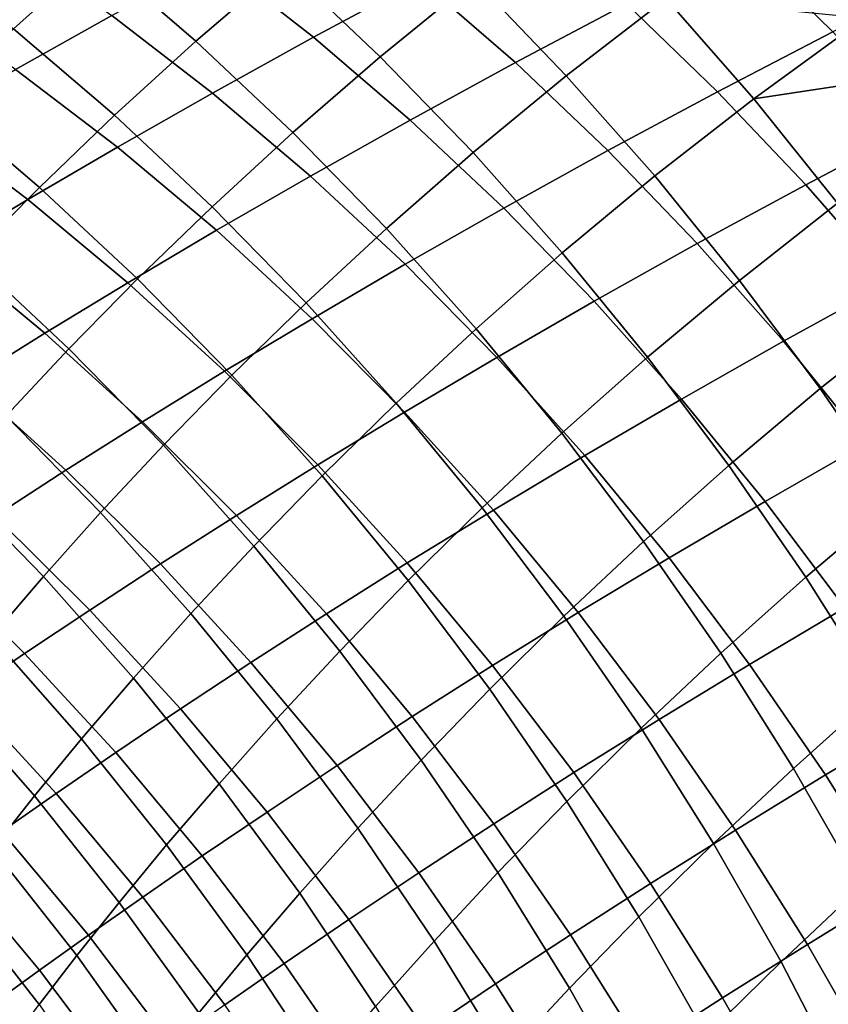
# Model space of a CAD drawing. Header units: metres. Extents: x -109 to 109, y -100 to 58.
# Tile 281 of 642: x -26.76 to -22.92, y -31.52 to -26.85. Entities that reach past the tile are written whole.
import ezdxf

# ---------------------------------------------------------------- set-up
doc = ezdxf.new("R2010")
doc.units = ezdxf.units.M
doc.layers.add('solid_21_062_100_XXX', color=7, linetype='CONTINUOUS')

msp = doc.modelspace()

# ---------------------------------------------------------------- linework, layer by layer
at = {"layer": 'solid_21_062_100_XXX'}
for points in [[(-26.79035, -26.893934, 17.105623), (-26.39991, -26.54291, 17.912539), (-26.889278, -26.157097, 18.082775), (-27.283983, -26.507595, 17.261768)], [(-25.924574, -26.952923, 17.760036), (-25.506117, -26.593676, 18.551834), (-25.976948, -26.18395, 18.718433), (-26.39991, -26.54291, 17.912539)], [(-22.329296, -26.620024, -14.125429), (-22.902794, -26.908451, -13.413424), (-23.327934, -26.491491, -13.663851), (-22.746744, -26.203255, -14.388778)], [(-25.049959, -27.026508, 18.403883), (-24.603334, -26.661932, 19.179552), (-25.054644, -26.229097, 19.341684), (-25.506117, -26.593676, 18.551834)], [(-24.860521, -26.661327, -12.41752), (-25.366886, -26.933565, -11.641978), (-25.837662, -26.56591, -11.887971), (-25.32415, -26.294058, -12.677277)], [(-24.167294, -27.116735, 19.036943), (-23.692566, -26.750004, 19.795313), (-24.123299, -26.294863, 19.952255), (-24.603334, -26.661932, 19.179552)], [(-23.881918, -26.77548, -12.925629), (-24.408772, -27.054277, -12.174977), (-24.860521, -26.661327, -12.41752), (-24.326559, -26.38287, -13.181491)], [(-26.323189, -26.83054, -11.087914), (-26.780973, -27.087107, -10.277855), (-27.276825, -26.745239, -10.511457), (-26.812407, -26.489141, -11.335754)], [(-22.902794, -26.908451, -13.413424), (-23.449705, -27.192717, -12.688099), (-23.881918, -26.77548, -12.925629), (-23.327934, -26.491491, -13.663851)], [(-26.311356, -27.304504, 16.966667), (-25.924574, -26.952923, 17.760036), (-26.39991, -26.54291, 17.912539), (-26.79035, -26.893934, 17.105623)], [(-25.366886, -26.933565, -11.641978), (-25.845829, -27.198645, -10.855664), (-26.323189, -26.83054, -11.087914), (-25.837662, -26.56591, -11.887971)], [(-25.464516, -27.386057, 17.625668), (-25.049959, -27.026508, 18.403883), (-25.506117, -26.593676, 18.551834), (-25.924574, -26.952923, 17.760036)], [(-24.408772, -27.054277, -12.174977), (-24.908607, -27.326925, -11.412716), (-25.366886, -26.933565, -11.641978), (-24.860521, -26.661327, -12.41752)], [(-24.609671, -27.481308, 18.274971), (-24.167294, -27.116735, 19.036943), (-24.603334, -26.661932, 19.179552), (-25.049959, -27.026508, 18.403883)], [(-23.747671, -27.592312, 18.914234), (-23.277655, -27.225931, 19.658731), (-23.692566, -26.750004, 19.795313), (-24.167294, -27.116735, 19.036943)], [(-23.277655, -27.225931, 19.658731), (-22.7752, -26.860479, 20.398411), (-22.791208, -26.841084, 20.404036), (-23.692566, -26.750004, 19.795313)], [(-23.449705, -27.192717, -12.688099), (-23.970089, -27.471874, -11.950289), (-24.408772, -27.054277, -12.174977), (-23.881918, -26.77548, -12.925629)], [(-25.845829, -27.198645, -10.855664), (-26.297571, -27.455719, -10.059314), (-26.780973, -27.087107, -10.277855), (-26.323189, -26.83054, -11.087914)], [(-26.667728, -27.646263, 16.172029), (-26.311356, -27.304504, 16.966667), (-26.79035, -26.893934, 17.105623), (-27.149611, -27.234884, 16.298004)], [(-23.277655, -27.225931, 19.658731), (-22.566614, -27.119022, 20.327419), (-22.7752, -26.860479, 20.398411)], [(-24.908607, -27.326925, -11.412716), (-25.381582, -27.592487, -10.639619), (-25.845829, -27.198645, -10.855664), (-25.366886, -26.933565, -11.641978)], [(-22.490559, -27.348923, -13.182429), (-23.031057, -27.633482, -12.469526), (-23.449705, -27.192717, -12.688099), (-22.902794, -26.908451, -13.413424)], [(-25.848259, -27.73823, 16.845264), (-25.464516, -27.386057, 17.625668), (-25.924574, -26.952923, 17.760036), (-26.311356, -27.304504, 16.966667)], [(-25.020947, -27.841175, 17.50979), (-24.609671, -27.481308, 18.274971), (-25.049959, -27.026508, 18.403883), (-25.464516, -27.386057, 17.625668)], [(-26.297571, -27.455719, -10.059314), (-26.722324, -27.703953, -9.25359), (-27.211256, -27.334789, -9.458473), (-26.780973, -27.087107, -10.277855)], [(-23.970089, -27.471874, -11.950289), (-24.464033, -27.744961, -11.200786), (-24.908607, -27.326925, -11.412716), (-24.408772, -27.054277, -12.174977)], [(-24.186413, -27.956879, 18.165438), (-23.747671, -27.592312, 18.914234), (-24.167294, -27.116735, 19.036943), (-24.609671, -27.481308, 18.274971)], [(-22.879654, -27.721395, 19.54287), (-22.382498, -27.356676, 20.268456), (-22.566614, -27.119022, 20.327419), (-23.277655, -27.225931, 19.658731)], [(-25.381582, -27.592487, -10.639619), (-25.827887, -27.850101, -9.856407), (-26.297571, -27.455719, -10.059314), (-25.845829, -27.198645, -10.855664)], [(-23.031057, -27.633482, -12.469526), (-23.545626, -27.913019, -11.744043), (-23.970089, -27.471874, -11.950289), (-23.449705, -27.192717, -12.688099)], [(-23.345566, -28.087408, 18.811749), (-22.879654, -27.721395, 19.54287), (-23.277655, -27.225931, 19.658731), (-23.747671, -27.592312, 18.914234)], [(-26.994871, -27.976196, 15.376379), (-26.667728, -27.646263, 16.172029), (-27.149611, -27.234884, 16.298004), (-27.478956, -27.563791, 15.489946)], [(-26.202368, -28.080841, 16.062958), (-25.848259, -27.73823, 16.845264), (-26.311356, -27.304504, 16.966667), (-26.667728, -27.646263, 16.172029)], [(-26.722324, -27.703953, -9.25359), (-27.120207, -27.942514, -8.439259), (-27.614172, -27.572756, -8.63055), (-27.211256, -27.334789, -9.458473)], [(-24.464033, -27.744961, -11.200786), (-24.931669, -28.011032, -10.440346), (-25.381582, -27.592487, -10.639619), (-24.908607, -27.326925, -11.412716)], [(-22.09231, -27.81175, -12.971471), (-22.627073, -28.096617, -12.270484), (-23.031057, -27.633482, -12.469526), (-22.490559, -27.348923, -13.182429)], [(-25.402279, -28.193966, 16.741734), (-25.020947, -27.841175, 17.50979), (-25.464516, -27.386057, 17.625668), (-25.848259, -27.73823, 16.845264)], [(-25.827887, -27.850101, -9.856407), (-26.247707, -28.098928, -9.063732), (-26.722324, -27.703953, -9.25359), (-26.297571, -27.455719, -10.059314)], [(-24.595032, -28.317078, 17.412704), (-24.186413, -27.956879, 18.165438), (-24.609671, -27.481308, 18.274971), (-25.020947, -27.841175, 17.50979)], [(-23.545626, -27.913019, -11.744043), (-24.03433, -28.186567, -11.006746), (-24.464033, -27.744961, -11.200786), (-23.970089, -27.471874, -11.950289)], [(-24.931669, -28.011032, -10.440346), (-25.373156, -28.269222, -9.66967), (-25.827887, -27.850101, -9.856407), (-25.381582, -27.592487, -10.639619)], [(-23.781296, -28.451971, 18.075567), (-23.345566, -28.087408, 18.811749), (-23.747671, -27.592312, 18.914234), (-24.186413, -27.956879, 18.165438)], [(-26.527935, -28.41186, 15.278998), (-26.202368, -28.080841, 16.062958), (-26.667728, -27.646263, 16.172029), (-26.994871, -27.976196, 15.376379)], [(-22.627073, -28.096617, -12.270484), (-23.136501, -28.376553, -11.556783), (-23.545626, -27.913019, -11.744043), (-23.031057, -27.633482, -12.469526)], [(-26.247707, -28.098928, -9.063732), (-26.64114, -28.338125, -8.262342), (-27.120207, -27.942514, -8.439259), (-26.722324, -27.703953, -9.25359)], [(-25.754755, -28.537474, 15.971078), (-25.402279, -28.193966, 16.741734), (-25.848259, -27.73823, 16.845264), (-26.202368, -28.080841, 16.062958)], [(-24.03433, -28.186567, -11.006746), (-24.497271, -28.45318, -10.258368), (-24.931669, -28.011032, -10.440346), (-24.464033, -27.744961, -11.200786)], [(-22.962036, -28.600727, 18.729752), (-22.499611, -28.235094, 19.448032), (-22.879654, -27.721395, 19.54287), (-23.345566, -28.087408, 18.811749)], [(-25.373156, -28.269222, -9.66967), (-25.788652, -28.518679, -8.8894), (-26.247707, -28.098928, -9.063732), (-25.827887, -27.850101, -9.856407)], [(-24.974586, -28.670519, 16.656349), (-24.595032, -28.317078, 17.412704), (-25.020947, -27.841175, 17.50979), (-25.402279, -28.193966, 16.741734)], [(-23.136501, -28.376553, -11.556783), (-23.62063, -28.650589, -10.831107), (-24.03433, -28.186567, -11.006746), (-23.545626, -27.913019, -11.744043)], [(-26.64114, -28.338125, -8.262342), (-27.008112, -28.566835, -7.453307), (-27.491163, -28.170551, -7.617424), (-27.120207, -27.942514, -8.439259)], [(-26.825972, -28.729391, 14.49361), (-26.527935, -28.41186, 15.278998), (-26.994871, -27.976196, 15.376379), (-27.293882, -28.292448, 14.579947)], [(-24.187891, -28.812517, 17.334667), (-23.781296, -28.451971, 18.075567), (-24.186413, -27.956879, 18.165438), (-24.595032, -28.317078, 17.412704)], [(-24.497271, -28.45318, -10.258368), (-24.934574, -28.711977, -9.499593), (-25.373156, -28.269222, -9.66967), (-24.931669, -28.011032, -10.440346)], [(-25.788652, -28.518679, -8.8894), (-26.178226, -28.758549, -8.100266), (-26.64114, -28.338125, -8.262342), (-26.247707, -28.098928, -9.063732)], [(-26.079374, -28.869631, 15.198061), (-25.754755, -28.537474, 15.971078), (-26.202368, -28.080841, 16.062958), (-26.527935, -28.41186, 15.278998)], [(-23.395386, -28.965284, 18.0056), (-22.962036, -28.600727, 18.729752), (-23.345566, -28.087408, 18.811749), (-23.781296, -28.451971, 18.075567)], [(-22.238817, -28.580904, -12.091496), (-22.743788, -28.861258, -11.389001), (-23.136501, -28.376553, -11.556783), (-22.627073, -28.096617, -12.270484)], [(-25.326063, -29.014961, 15.896631), (-24.974586, -28.670519, 16.656349), (-25.402279, -28.193966, 16.741734), (-25.754755, -28.537474, 15.971078)], [(-23.62063, -28.650589, -10.831107), (-24.079531, -28.917768, -10.094162), (-24.497271, -28.45318, -10.258368), (-24.03433, -28.186567, -11.006746)], [(-22.598091, -29.130917, 18.668463), (-22.138523, -28.765676, 19.374466), (-22.499611, -28.235094, 19.448032), (-22.962036, -28.600727, 18.729752)], [(-24.934574, -28.711977, -9.499593), (-25.346365, -28.962097, -8.731052), (-25.788652, -28.518679, -8.8894), (-25.373156, -28.269222, -9.66967)], [(-26.178226, -28.758549, -8.100266), (-26.541792, -28.987974, -7.303305), (-27.008112, -28.566835, -7.453307), (-26.64114, -28.338125, -8.262342)], [(-24.566305, -29.166632, 16.589334), (-24.187891, -28.812517, 17.334667), (-24.595032, -28.317078, 17.412704), (-24.974586, -28.670519, 16.656349)], [(-22.743788, -28.861258, -11.389001), (-23.224018, -29.135801, -10.674329), (-23.62063, -28.650589, -10.831107), (-23.136501, -28.376553, -11.556783)], [(-26.37706, -29.188511, 14.422903), (-26.079374, -28.869631, 15.198061), (-26.527935, -28.41186, 15.278998), (-26.825972, -28.729391, 14.49361)], [(-24.079531, -28.917768, -10.094162), (-24.513294, -29.177204, -9.346622), (-24.934574, -28.711977, -9.499593), (-24.497271, -28.45318, -10.258368)], [(-23.800594, -29.326189, 17.275883), (-23.395386, -28.965284, 18.0056), (-23.781296, -28.451971, 18.075567), (-24.187891, -28.812517, 17.334667)], [(-25.346365, -28.962097, -8.731052), (-25.732685, -29.202682, -7.953457), (-26.178226, -28.758549, -8.100266), (-25.788652, -28.518679, -8.8894)], [(-25.65037, -29.348312, 15.13378), (-25.326063, -29.014961, 15.896631), (-25.754755, -28.537474, 15.971078), (-26.079374, -28.869631, 15.198061)], [(-26.541792, -28.987974, -7.303305), (-26.87932, -29.206078, -6.499575), (-27.348612, -28.784187, -6.637724), (-27.008112, -28.566835, -7.453307)], [(-23.029696, -29.49547, 17.955719), (-22.598091, -29.130917, 18.668463), (-22.962036, -28.600727, 18.729752), (-23.395386, -28.965284, 18.0056)], [(-24.917423, -29.512051, 15.839813), (-24.566305, -29.166632, 16.589334), (-24.974586, -28.670519, 16.656349), (-25.326063, -29.014961, 15.896631)], [(-23.224018, -29.135801, -10.674329), (-23.679544, -29.403574, -9.948163), (-24.079531, -28.917768, -10.094162), (-23.62063, -28.650589, -10.831107)], [(-24.513294, -29.177204, -9.346622), (-24.92201, -29.428022, -8.589103), (-25.346365, -28.962097, -8.731052), (-24.934574, -28.711977, -9.499593)], [(-26.648649, -29.492313, 13.645823), (-26.37706, -29.188511, 14.422903), (-26.825972, -28.729391, 14.49361), (-27.097408, -29.031679, 13.707008)], [(-25.732685, -29.202682, -7.953457), (-26.09343, -29.432863, -7.167809), (-26.541792, -28.987974, -7.303305), (-26.178226, -28.758549, -8.100266)], [(-24.178511, -29.681004, 16.540865), (-23.800594, -29.326189, 17.275883), (-24.187891, -28.812517, 17.334667), (-24.566305, -29.166632, 16.589334)], [(-22.368517, -29.36586, -11.241138), (-22.845537, -29.640934, -10.536825), (-23.224018, -29.135801, -10.674329), (-22.743788, -28.861258, -11.389001)], [(-25.948324, -29.668602, 14.368012), (-25.65037, -29.348312, 15.13378), (-26.079374, -28.869631, 15.198061), (-26.37706, -29.188511, 14.422903)], [(-23.679544, -29.403574, -9.948163), (-24.110424, -29.663679, -9.21116), (-24.513294, -29.177204, -9.346622), (-24.079531, -28.917768, -10.094162)], [(-26.09343, -29.432863, -7.167809), (-26.428549, -29.65176, -6.375133), (-26.87932, -29.206078, -6.499575), (-26.541792, -28.987974, -7.303305)], [(-24.92201, -29.428022, -8.589103), (-25.305687, -29.669355, -7.8223), (-25.732685, -29.202682, -7.953457), (-25.346365, -28.962097, -8.731052)], [(-23.43416, -29.856745, 17.236506), (-23.029696, -29.49547, 17.955719), (-23.395386, -28.965284, 18.0056), (-23.800594, -29.326189, 17.275883)], [(-26.894913, -29.779358, 12.867036), (-26.648649, -29.492313, 13.645823), (-27.097408, -29.031679, 13.707008), (-27.3431, -29.317081, 12.919405)], [(-25.242044, -29.846642, 15.086324), (-24.917423, -29.512051, 15.839813), (-25.326063, -29.014961, 15.896631), (-25.65037, -29.348312, 15.13378)], [(-22.845537, -29.640934, -10.536825), (-23.298367, -29.909325, -9.820752), (-23.679544, -29.403574, -9.948163), (-23.224018, -29.135801, -10.674329)], [(-22.685186, -30.041132, 17.926054), (-22.254686, -29.676582, 18.628042), (-22.598091, -29.130917, 18.668463), (-23.029696, -29.49547, 17.955719)], [(-26.220675, -29.973988, 13.599546), (-25.948324, -29.668602, 14.368012), (-26.37706, -29.188511, 14.422903), (-26.648649, -29.492313, 13.645823)], [(-24.110424, -29.663679, -9.21116), (-24.516701, -29.915228, -8.463926), (-24.92201, -29.428022, -8.589103), (-24.513294, -29.177204, -9.346622)], [(-24.529905, -30.027433, 15.800773), (-24.178511, -29.681004, 16.540865), (-24.566305, -29.166632, 16.589334), (-24.917423, -29.512051, 15.839813)], [(-26.428549, -29.65176, -6.375133), (-26.738098, -29.858431, -5.57635), (-27.190891, -29.411926, -5.690032), (-26.87932, -29.206078, -6.499575)], [(-25.305687, -29.669355, -7.8223), (-25.664204, -29.90033, -7.047178), (-26.09343, -29.432863, -7.167809), (-25.732685, -29.202682, -7.953457)], [(-23.81222, -30.212282, 16.511068), (-23.43416, -29.856745, 17.236506), (-23.800594, -29.326189, 17.275883), (-24.178511, -29.681004, 16.540865)], [(-25.540892, -30.168398, 14.32908), (-25.242044, -29.846642, 15.086324), (-25.65037, -29.348312, 15.13378), (-25.948324, -29.668602, 14.368012)], [(-26.738098, -29.858431, -5.57635), (-27.022209, -30.051882, -4.772269), (-27.476675, -29.604536, -4.875497), (-27.190891, -29.411926, -5.690032)], [(-24.516701, -29.915228, -8.463926), (-24.898355, -30.157345, -7.707141), (-25.305687, -29.669355, -7.8223), (-24.92201, -29.428022, -8.589103)], [(-23.298367, -29.909325, -9.820752), (-23.72702, -30.170122, -9.093563), (-24.110424, -29.663679, -9.21116), (-23.679544, -29.403574, -9.948163)], [(-25.664204, -29.90033, -7.047178), (-25.997484, -30.120062, -6.264722), (-26.428549, -29.65176, -6.375133), (-26.09343, -29.432863, -7.167809)], [(-26.468096, -30.262747, 12.82861), (-26.220675, -29.973988, 13.599546), (-26.648649, -29.492313, 13.645823), (-26.894913, -29.779358, 12.867036)], [(-24.855476, -30.363312, 15.055818), (-24.529905, -30.027433, 15.800773), (-24.917423, -29.512051, 15.839813), (-25.242044, -29.846642, 15.086324)], [(-23.089552, -30.402788, 17.216642), (-22.685186, -30.041132, 17.926054), (-23.029696, -29.49547, 17.955719), (-23.43416, -29.856745, 17.236506)], [(-25.997484, -30.120062, -6.264722), (-26.305557, -30.327599, -5.475828), (-26.738098, -29.858431, -5.57635), (-26.428549, -29.65176, -6.375133)], [(-22.486183, -30.164654, -10.418956), (-22.936998, -30.433685, -9.712266), (-23.298367, -29.909325, -9.820752), (-22.845537, -29.640934, -10.536825)], [(-25.81461, -30.475433, 13.568303), (-25.540892, -30.168398, 14.32908), (-25.948324, -29.668602, 14.368012), (-26.220675, -29.973988, 13.599546)], [(-24.898355, -30.157345, -7.707141), (-25.255241, -30.389149, -6.941728), (-25.664204, -29.90033, -7.047178), (-25.305687, -29.669355, -7.8223)], [(-24.164532, -30.559757, 15.779613), (-23.81222, -30.212282, 16.511068), (-24.178511, -29.681004, 16.540865), (-24.529905, -30.027433, 15.800773)], [(-23.72702, -30.170122, -9.093563), (-24.131504, -30.422432, -8.355852), (-24.516701, -29.915228, -8.463926), (-24.110424, -29.663679, -9.21116)], [(-26.6912, -30.533264, 12.055444), (-26.468096, -30.262747, 12.82861), (-26.894913, -29.779358, 12.867036), (-27.116554, -30.048077, 12.086768)], [(-25.155836, -30.686588, 14.30621), (-24.855476, -30.363312, 15.055818), (-25.242044, -29.846642, 15.086324), (-25.540892, -30.168398, 14.32908)], [(-26.305557, -30.327599, -5.475828), (-26.588518, -30.521933, -4.681283), (-27.022209, -30.051882, -4.772269), (-26.738098, -29.858431, -5.57635)], [(-23.468395, -30.759069, 16.500023), (-23.089552, -30.402788, 17.216642), (-23.43416, -29.856745, 17.236506), (-23.81222, -30.212282, 16.511068)], [(-25.255241, -30.389149, -6.941728), (-25.587261, -30.609753, -6.168636), (-25.997484, -30.120062, -6.264722), (-25.664204, -29.90033, -7.047178)], [(-24.131504, -30.422432, -8.355852), (-24.511759, -30.665363, -7.608281), (-24.898355, -30.157345, -7.707141), (-24.516701, -29.915228, -8.463926)], [(-22.936998, -30.433685, -9.712266), (-23.364094, -30.695206, -8.99414), (-23.72702, -30.170122, -9.093563), (-23.298367, -29.909325, -9.820752)], [(-26.063774, -30.765978, 12.80423), (-25.81461, -30.475433, 13.568303), (-26.220675, -29.973988, 13.599546), (-26.468096, -30.262747, 12.82861)], [(-24.49168, -30.896963, 15.042342), (-24.164532, -30.559757, 15.779613), (-24.529905, -30.027433, 15.800773), (-24.855476, -30.363312, 15.055818)], [(-26.890543, -30.784042, 11.280301), (-26.6912, -30.533264, 12.055444), (-27.116554, -30.048077, 12.086768), (-27.314217, -30.29702, 11.305253)], [(-26.588518, -30.521933, -4.681283), (-26.84647, -30.702072, -3.881896), (-27.281023, -30.231134, -3.963715), (-27.022209, -30.051882, -4.772269)], [(-22.767675, -30.962885, 17.216341), (-22.362766, -30.600838, 17.916683), (-22.685186, -30.041132, 17.926054), (-23.089552, -30.402788, 17.216642)], [(-25.587261, -30.609753, -6.168636), (-25.894409, -30.818193, -5.38873), (-26.305557, -30.327599, -5.475828), (-25.997484, -30.120062, -6.264722)], [(-25.43152, -30.995335, 13.552175), (-25.155836, -30.686588, 14.30621), (-25.540892, -30.168398, 14.32908), (-25.81461, -30.475433, 13.568303)], [(-24.511759, -30.665363, -7.608281), (-24.867617, -30.898033, -6.851736), (-25.255241, -30.389149, -6.941728), (-24.898355, -30.157345, -7.707141)], [(-23.364094, -30.695206, -8.99414), (-23.767431, -30.948303, -8.265163), (-24.131504, -30.422432, -8.355852), (-23.72702, -30.170122, -9.093563)], [(-22.146898, -30.705589, -10.321032), (-22.596388, -30.975281, -9.622988), (-22.936998, -30.433685, -9.712266), (-22.486183, -30.164654, -10.418956)], [(-23.82226, -31.107618, 15.77639), (-23.468395, -30.759069, 16.500023), (-23.81222, -30.212282, 16.511068), (-24.164532, -30.559757, 15.779613)], [(-26.288898, -31.038368, 12.037116), (-26.063774, -30.765978, 12.80423), (-26.468096, -30.262747, 12.82861), (-26.6912, -30.533264, 12.055444)], [(-25.894409, -30.818193, -5.38873), (-26.176743, -31.013451, -4.60278), (-26.588518, -30.521933, -4.681283), (-26.305557, -30.327599, -5.475828)], [(-24.867617, -30.898033, -6.851736), (-25.198956, -31.119545, -6.087125), (-25.587261, -30.609753, -6.168636), (-25.255241, -30.389149, -6.941728)], [(-24.794165, -31.221809, 14.299462), (-24.49168, -30.896963, 15.042342), (-24.855476, -30.363312, 15.055818), (-25.155836, -30.686588, 14.30621)], [(-23.147943, -31.319929, 16.507757), (-22.767675, -30.962885, 17.216341), (-23.089552, -30.402788, 17.216642), (-23.468395, -30.759069, 16.500023)], [(-23.767431, -30.948303, -8.265163), (-24.146915, -31.19208, -7.52598), (-24.511759, -30.665363, -7.608281), (-24.131504, -30.422432, -8.355852)], [(-22.596388, -30.975281, -9.622988), (-23.022596, -31.237545, -8.913152), (-23.364094, -30.695206, -8.99414), (-22.936998, -30.433685, -9.712266)], [(-25.683006, -31.287729, 12.793958), (-25.43152, -30.995335, 13.552175), (-25.81461, -30.475433, 13.568303), (-26.063774, -30.765978, 12.80423)], [(-26.490444, -31.291058, 11.267242), (-26.288898, -31.038368, 12.037116), (-26.6912, -30.533264, 12.055444), (-26.890543, -30.784042, 11.280301)], [(-26.176743, -31.013451, -4.60278), (-26.434322, -31.194517, -3.811576), (-26.84647, -30.702072, -3.881896), (-26.588518, -30.521933, -4.681283)], [(-24.151611, -31.446192, 15.045931), (-23.82226, -31.107618, 15.77639), (-24.164532, -30.559757, 15.779613), (-24.49168, -30.896963, 15.042342)], [(-25.198956, -31.119545, -6.087125), (-25.505732, -31.328926, -5.315284), (-25.894409, -30.818193, -5.38873), (-25.587261, -30.609753, -6.168636)], [(-25.072416, -31.532322, 13.551203), (-24.794165, -31.221809, 14.299462), (-25.155836, -30.686588, 14.30621), (-25.43152, -30.995335, 13.552175)], [(-24.146915, -31.19208, -7.52598), (-24.502352, -31.425644, -6.777439), (-24.867617, -30.898033, -6.851736), (-24.511759, -30.665363, -7.608281)], [(-26.434322, -31.194517, -3.811576), (-26.667202, -31.36043, -3.016067), (-27.0795, -30.867065, -3.078641), (-26.84647, -30.702072, -3.881896)], [(-23.022596, -31.237545, -8.913152), (-23.42544, -31.491457, -8.1921), (-23.767431, -30.948303, -8.265163), (-23.364094, -30.695206, -8.99414)], [(-25.910704, -31.562061, 12.031835), (-25.683006, -31.287729, 12.793958), (-26.063774, -30.765978, 12.80423), (-26.288898, -31.038368, 12.037116)], [(-23.503992, -31.66958, 15.79111), (-23.147943, -31.319929, 16.507757), (-23.468395, -30.759069, 16.500023), (-23.82226, -31.107618, 15.77639)], [(-26.668825, -31.522608, 10.494908), (-26.490444, -31.291058, 11.267242), (-26.890543, -30.784042, 11.280301), (-27.066629, -31.013695, 10.50345)], [(-25.505732, -31.328926, -5.315284), (-25.787962, -31.525146, -4.536965), (-26.176743, -31.013451, -4.60278), (-25.894409, -30.818193, -5.38873)], [(-26.667202, -31.36043, -3.016067), (-26.875473, -31.510216, -2.21721), (-27.287743, -31.015959, -2.272503), (-27.0795, -30.867065, -3.078641)], [(-24.502352, -31.425644, -6.777439), (-24.83359, -31.648098, -6.020404), (-25.198956, -31.119545, -6.087125), (-24.867617, -30.898033, -6.851736)], [(-24.456833, -31.772657, 14.308853), (-24.151611, -31.446192, 15.045931), (-24.49168, -30.896963, 15.042342), (-24.794165, -31.221809, 14.299462)], [(-23.42544, -31.491457, -8.1921), (-23.804783, -31.736107, -7.460456), (-24.146915, -31.19208, -7.52598), (-23.767431, -30.948303, -8.265163)], [(-22.851704, -31.893387, 16.534254), (-22.469376, -31.535563, 17.235603), (-22.767675, -30.962885, 17.216341), (-23.147943, -31.319929, 16.507757)], [(-26.824488, -31.73175, 9.72016), (-26.668825, -31.522608, 10.494908), (-27.066629, -31.013695, 10.50345), (-27.220003, -31.221006, 9.724864)], [(-25.787962, -31.525146, -4.536965), (-26.045666, -31.707178, -3.752941), (-26.434322, -31.194517, -3.811576), (-26.176743, -31.013451, -4.60278)], [(-25.326797, -31.826628, 12.797821), (-25.072416, -31.532322, 13.551203), (-25.43152, -30.995335, 13.552175), (-25.683006, -31.287729, 12.793958)], [(-22.277431, -31.532688, -9.553154), (-22.703426, -31.795717, -8.850812), (-23.022596, -31.237545, -8.913152), (-22.596388, -30.975281, -9.622988)], [(-26.114973, -31.81673, 11.266112), (-25.910704, -31.562061, 12.031835), (-26.288898, -31.038368, 12.037116), (-26.490444, -31.291058, 11.267242)], [(-23.836164, -32.009556, 15.066577), (-23.503992, -31.66958, 15.79111), (-23.82226, -31.107618, 15.77639), (-24.151611, -31.446192, 15.045931)], [(-24.83359, -31.648098, -6.020404), (-25.140549, -31.858458, -5.255683), (-25.505732, -31.328926, -5.315284), (-25.198956, -31.119545, -6.087125)], [(-26.045666, -31.707178, -3.752941), (-26.278854, -31.874046, -2.964132), (-26.667202, -31.36043, -3.016067), (-26.434322, -31.194517, -3.811576)], [(-23.804783, -31.736107, -7.460456), (-24.160404, -31.970598, -6.719032), (-24.502352, -31.425644, -6.777439), (-24.146915, -31.19208, -7.52598)], [(-24.738239, -32.084988, 13.56539), (-24.456833, -31.772657, 14.308853), (-24.794165, -31.221809, 14.299462), (-25.072416, -31.532322, 13.551203)], [(-22.703426, -31.795717, -8.850812), (-23.10643, -32.050468, -8.136851), (-23.42544, -31.491457, -8.1921), (-23.022596, -31.237545, -8.913152)], [(-26.296129, -32.050247, 10.497126), (-26.114973, -31.81673, 11.266112), (-26.490444, -31.291058, 11.267242), (-26.668825, -31.522608, 10.494908)], [(-25.557611, -32.102966, 12.039614), (-25.326797, -31.826628, 12.797821), (-25.683006, -31.287729, 12.793958), (-25.910704, -31.562061, 12.031835)], [(-25.140549, -31.858458, -5.255683), (-25.423201, -32.055672, -4.484012), (-25.787962, -31.525146, -4.536965), (-25.505732, -31.328926, -5.315284)], [(-23.210562, -32.244167, 15.823737), (-22.851704, -31.893387, 16.534254), (-23.147943, -31.319929, 16.507757), (-23.503992, -31.66958, 15.79111)], [(-26.278854, -31.874046, -2.964132), (-26.487577, -32.024761, -2.171471), (-26.875473, -31.510216, -2.21721), (-26.667202, -31.36043, -3.016067)], [(-24.160404, -31.970598, -6.719032), (-24.492123, -32.194023, -5.968649), (-24.83359, -31.648098, -6.020404), (-24.502352, -31.425644, -6.777439)], [(-24.144726, -32.337681, 14.33436), (-23.836164, -32.009556, 15.066577), (-24.151611, -31.446192, 15.045931), (-24.456833, -31.772657, 14.308853)], [(-26.487577, -32.024761, -2.171471), (-26.671919, -32.158203, -1.375936), (-27.059269, -31.642775, -1.416009), (-26.875473, -31.510216, -2.21721)], [(-23.10643, -32.050468, -8.136851), (-23.486261, -32.296017, -7.41188), (-23.804783, -31.736107, -7.460456), (-23.42544, -31.491457, -8.1921)]]:
    msp.add_3dface(points, dxfattribs=at)

doc.saveas('drawing.dxf')
